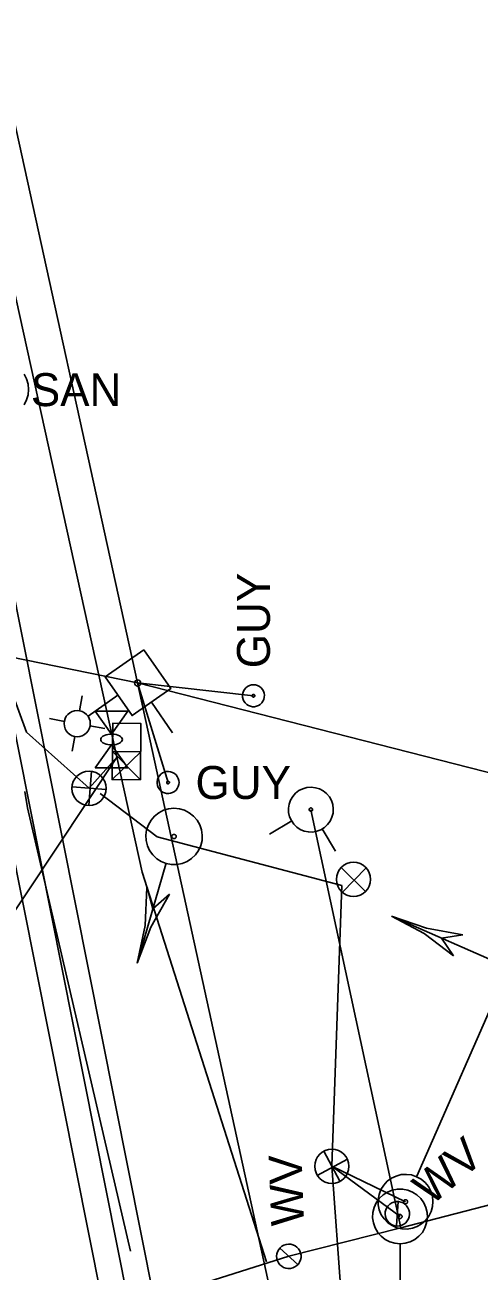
# Model space of a CAD drawing. Extents: x 596028 to 606371, y 330010 to 403088.
# Drawn here: x 604805.8 to 604858.9, y 339334.6 to 339480.1 of the extents above; entities that cross this region are included whole.
import ezdxf

# ---------------------------------------------------------------- set-up
doc = ezdxf.new("R2010")
doc.units = 0
for name, color, linetype in [('Default', 7, 'Continuous'), ('E_LTG', 7, 'Continuous'), ('E_SIG', 7, 'Continuous'), ('E_SIG_Conduit', 7, 'Continuous'), ('E_UTL_E_Bold', 7, 'Continuous'), ('E_UTL_E_UG', 7, 'Continuous'), ('E_UTL_EGuyWire', 7, 'Continuous'), ('E_UTL_EPowerPole', 7, 'Continuous'), ('E_UTL_Overhead', 7, 'Continuous'), ('E_UTL_SAN_MH', 7, 'Continuous'), ('E_UTL_SAN_UG_MMSD', 7, 'Continuous'), ('E_UTL_SAN_UG_OUTER_LIMITS', 7, 'Continuous'), ('E_UTL_T_UG', 7, 'Continuous'), ('E_UTL_W', 7, 'Continuous'), ('E_UTL_W_UG', 7, 'Continuous'), ('E_UTL_WHydrant', 7, 'Continuous')]:
    doc.layers.add(name, color=color, linetype=linetype)

# ---------------------------------------------------------------- blocks, each defined once
blk = doc.blocks.new('_U327')
at = {"layer": 'E_SIG'}
for p, q in [((0, 6.1), (0, -6.1)), ((-6.09, 0.4), (6.1, 0.4))]:
    blk.add_line(p, q, dxfattribs=at)
blk.add_circle((0, 0.01), 6.1, dxfattribs=at)
blk = doc.blocks.new('_U328')
at = {"layer": 'E_SIG'}
for p, q in [((0, 6.1), (0, -6.1)), ((-6.09, 0.4), (6.1, 0.4))]:
    blk.add_line(p, q, dxfattribs=at)
blk.add_circle((0, 0.01), 6.1, dxfattribs=at)
blk = doc.blocks.new('_U329')
at = {"layer": 'E_SIG'}
for p, q in [((0, 6.1), (0, -6.1)), ((-6.09, 0.4), (6.1, 0.4))]:
    blk.add_line(p, q, dxfattribs=at)
blk.add_circle((0, 0.01), 6.1, dxfattribs=at)
blk = doc.blocks.new('POINT_DISPLAY')
at = {"layer": 'Default'}
blk.add_line((0, 0), (0, 0), dxfattribs=at)
blk = doc.blocks.new('CBX')
at = {"layer": 'E_SIG'}
for p, q in [((0, 16.5), (-32.9, -16.5)), ((-32.9, 16.5), (0, -16.5)), ((0, -16.5), (0, 16.5))]:
    blk.add_line(p, q, dxfattribs=at)
blk.add_lwpolyline([(-32.9, -16.5), (-32.9, 16.5), (32.9, 16.5), (32.9, -16.5)], close=True, dxfattribs=at)
blk.add_blockref('POINT_DISPLAY', (0, 0), dxfattribs=at)
blk = doc.blocks.new('PPLM')
at = {"layer": 'E_LTG'}
for p, q in [((37.76, 4.8), (31.39, 11.15)), ((48.66, 4.8), (55.01, 11.15)), ((35.29, -0.66), (13.76, -0.66)), ((37.76, -6.1), (31.39, -12.47)), ((48.66, -6.1), (55.01, -12.47))]:
    blk.add_line(p, q, dxfattribs=at)
blk.add_circle((43.2, -0.66), 7.79, dxfattribs=at)
at = {"layer": 'E_UTL_EPowerPole'}
blk.add_line((-0.24, 14), (-0.24, 36.1), dxfattribs=at)
blk.add_lwpolyline([(-14.25, -14.05), (13.76, -14.05), (13.76, 14), (-14.25, 14)], close=True, dxfattribs=at)
blk.add_circle((0, 0), 1.81, dxfattribs=at)

msp = doc.modelspace()

# ---------------------------------------------------------------- linework, layer by layer
at = {"layer": 'E_SIG'}
msp.add_line((604821.23, 339385.29), (604814.55, 339390.36), dxfattribs=at)
for points in [[(604822.28, 339382.15), (604822.89, 339382.04), (604823.52, 339382.04), (604824.14, 339382.16), (604824.72, 339382.39), (604825.25, 339382.73), (604825.7, 339383.16), (604826.06, 339383.68), (604826.32, 339384.25), (604826.47, 339384.86), (604826.5, 339385.48), (604826.41, 339386.11), (604826.2, 339386.7), (604825.89, 339387.24), (604825.47, 339387.71), (604824.98, 339388.1), (604824.42, 339388.39), (604823.82, 339388.56), (604823.19, 339388.62), (604822.57, 339388.56), (604821.97, 339388.38), (604821.41, 339388.09), (604820.92, 339387.7), (604820.51, 339387.23), (604820.2, 339386.69), (604819.99, 339386.09), (604819.9, 339385.47), (604819.94, 339384.85), (604820.08, 339384.24), (604820.35, 339383.67), (604820.71, 339383.16), (604821.17, 339382.72), (604821.69, 339382.38), (604822.28, 339382.15)], [(604823.13, 339385.08), (604823.18, 339385.07), (604823.23, 339385.07), (604823.27, 339385.08), (604823.32, 339385.1), (604823.36, 339385.12), (604823.39, 339385.16), (604823.42, 339385.2), (604823.44, 339385.24), (604823.45, 339385.29), (604823.45, 339385.33), (604823.45, 339385.38), (604823.43, 339385.43), (604823.41, 339385.47), (604823.37, 339385.5), (604823.34, 339385.53), (604823.29, 339385.56), (604823.25, 339385.57), (604823.2, 339385.57), (604823.15, 339385.57), (604823.11, 339385.56), (604823.06, 339385.53), (604823.03, 339385.5), (604822.99, 339385.47), (604822.97, 339385.43), (604822.96, 339385.38), (604822.95, 339385.33), (604822.95, 339385.28), (604822.96, 339385.24), (604822.98, 339385.19), (604823.01, 339385.16), (604823.05, 339385.12), (604823.09, 339385.1), (604823.13, 339385.08)], [(604818.89, 339370.54), (604822.26, 339382.1)], [(604818.89, 339370.54), (604819.81, 339374.91), (604820.03, 339379.37)], [(604818.89, 339370.54), (604820.47, 339374.72), (604822.67, 339378.6)], [(604820.04, 339379.37), (604820.74, 339376.87)], [(604820.74, 339376.87), (604822.67, 339378.6)], [(604862.28, 339370.02), (604848.6, 339376.03)], [(604848.6, 339376.03), (604852.69, 339374.6), (604856.96, 339373.82)], [(604848.6, 339376.03), (604852.42, 339373.99), (604855.88, 339371.37)], [(604856.96, 339373.82), (604854.46, 339373.46)], [(604854.46, 339373.46), (604855.88, 339371.37)], [(604862.28, 339370.02), (604851.56, 339345.63)], [(604851.54, 339345.58), (604850.96, 339345.78), (604850.36, 339345.85), (604849.75, 339345.82), (604849.16, 339345.66), (604848.61, 339345.4), (604848.12, 339345.04), (604847.7, 339344.6), (604847.38, 339344.08), (604847.16, 339343.51), (604847.06, 339342.91), (604847.07, 339342.3), (604847.19, 339341.71), (604847.42, 339341.14), (604847.76, 339340.64), (604848.19, 339340.2), (604848.69, 339339.86), (604849.25, 339339.61), (604849.84, 339339.48), (604850.45, 339339.46), (604851.05, 339339.55), (604851.62, 339339.76), (604852.14, 339340.07), (604852.6, 339340.47), (604852.97, 339340.96), (604853.24, 339341.5), (604853.4, 339342.09), (604853.45, 339342.7), (604853.39, 339343.3), (604853.21, 339343.88), (604852.92, 339344.42), (604852.54, 339344.89), (604852.07, 339345.29), (604851.54, 339345.58)], [(604849.61, 339337.74), (604850.22, 339337.8), (604850.8, 339337.97), (604851.34, 339338.25), (604851.82, 339338.62), (604852.22, 339339.08), (604852.52, 339339.61), (604852.72, 339340.19), (604852.81, 339340.79), (604852.78, 339341.4), (604852.64, 339341.99), (604852.38, 339342.54), (604852.03, 339343.04), (604851.59, 339343.46), (604851.08, 339343.79), (604850.51, 339344.01), (604849.92, 339344.13), (604849.31, 339344.13), (604848.71, 339344.01), (604848.14, 339343.79), (604847.63, 339343.46), (604847.19, 339343.04), (604846.84, 339342.54), (604846.58, 339341.99), (604846.44, 339341.4), (604846.41, 339340.79), (604846.5, 339340.19), (604846.7, 339339.61), (604847, 339339.08), (604847.4, 339338.62), (604847.88, 339338.25), (604848.42, 339337.97), (604849, 339337.8), (604849.61, 339337.74)], [(604850.35, 339342.88), (604850.3, 339342.89), (604850.26, 339342.9), (604850.21, 339342.89), (604850.17, 339342.88), (604850.12, 339342.86), (604850.09, 339342.83), (604850.06, 339342.8), (604850.03, 339342.76), (604850.01, 339342.72), (604850.01, 339342.67), (604850.01, 339342.63), (604850.02, 339342.58), (604850.03, 339342.54), (604850.06, 339342.5), (604850.09, 339342.46), (604850.13, 339342.44), (604850.17, 339342.42), (604850.22, 339342.41), (604850.27, 339342.41), (604850.31, 339342.41), (604850.36, 339342.43), (604850.4, 339342.45), (604850.43, 339342.49), (604850.46, 339342.52), (604850.48, 339342.56), (604850.49, 339342.61), (604850.5, 339342.66), (604850.49, 339342.7), (604850.48, 339342.75), (604850.45, 339342.79), (604850.43, 339342.82), (604850.39, 339342.85), (604850.35, 339342.88)], [(604849.61, 339340.7), (604849.66, 339340.7), (604849.7, 339340.71), (604849.74, 339340.73), (604849.78, 339340.76), (604849.81, 339340.8), (604849.83, 339340.84), (604849.85, 339340.88), (604849.86, 339340.93), (604849.85, 339340.98), (604849.84, 339341.02), (604849.82, 339341.06), (604849.8, 339341.1), (604849.76, 339341.13), (604849.72, 339341.16), (604849.68, 339341.18), (604849.63, 339341.18), (604849.59, 339341.18), (604849.54, 339341.18), (604849.5, 339341.16), (604849.46, 339341.13), (604849.43, 339341.1), (604849.4, 339341.06), (604849.38, 339341.02), (604849.37, 339340.98), (604849.37, 339340.93), (604849.37, 339340.88), (604849.39, 339340.84), (604849.41, 339340.8), (604849.44, 339340.76), (604849.48, 339340.73), (604849.52, 339340.71), (604849.56, 339340.7), (604849.61, 339340.7)], [(604849.61, 339311.05), (604849.61, 339337.69)]]:
    msp.add_lwpolyline(points, dxfattribs=at)
at = {"layer": 'E_SIG_Conduit'}
for p, q in [((604842.8, 339379.58), (604821.23, 339385.29)), ((604841.64, 339346.8), (604842.8, 339379.58)), ((604844.47, 339308.35), (604841.64, 339346.8))]:
    msp.add_line(p, q, dxfattribs=at)
for points in [[(604799.17, 339415.97), (604805.96, 339397.51)], [(604813.27, 339390.95), (604805.96, 339397.51)], [(604841.64, 339346.8), (604850.25, 339342.65)], [(604841.64, 339346.8), (604849.61, 339340.94)]]:
    msp.add_lwpolyline(points, dxfattribs=at)
at = {"layer": 'E_UTL_E_Bold'}
for points in [[(604813.98, 339399.95), (604817.8, 339399.95)], [(604815.89, 339397.29), (604813.98, 339399.95)], [(604817.8, 339399.95), (604815.89, 339397.29)], [(604815.89, 339396.02), (604813.98, 339393.35)], [(604817.16, 339396.65), (604817.14, 339396.77), (604817.07, 339396.89), (604816.96, 339397), (604816.81, 339397.09), (604816.63, 339397.17), (604816.42, 339397.23), (604816.19, 339397.27), (604815.95, 339397.29), (604815.71, 339397.28), (604815.47, 339397.25), (604815.25, 339397.2), (604815.06, 339397.13), (604814.89, 339397.05), (604814.76, 339396.94), (604814.67, 339396.83), (604814.63, 339396.71), (604814.63, 339396.59), (604814.67, 339396.47), (604814.76, 339396.36), (604814.89, 339396.26), (604815.06, 339396.17), (604815.25, 339396.1), (604815.47, 339396.05), (604815.71, 339396.02), (604815.95, 339396.02), (604816.19, 339396.04), (604816.42, 339396.08), (604816.63, 339396.14), (604816.81, 339396.21), (604816.96, 339396.31), (604817.07, 339396.42), (604817.14, 339396.53), (604817.16, 339396.65)], [(604817.8, 339393.35), (604815.89, 339396.02)], [(604813.98, 339393.35), (604817.8, 339393.35)]]:
    msp.add_lwpolyline(points, dxfattribs=at)
at = {"layer": 'E_UTL_E_UG'}
msp.add_line((604813.27, 339390.95), (604816.55, 339394.62), dxfattribs=at)
at = {"layer": 'E_UTL_EGuyWire'}
for p in [(604832.48, 339401.76), (604822.5, 339391.63)]:
    msp.add_line(p, (604818.92, 339403.26), dxfattribs=at)
for points in [[(604832.48, 339403.04), (604832.24, 339403.02), (604832.01, 339402.95), (604831.79, 339402.84), (604831.6, 339402.69), (604831.44, 339402.5), (604831.31, 339402.29), (604831.23, 339402.06), (604831.2, 339401.82), (604831.21, 339401.58), (604831.27, 339401.34), (604831.37, 339401.12), (604831.51, 339400.92), (604831.69, 339400.75), (604831.89, 339400.62), (604832.12, 339400.53), (604832.36, 339400.48), (604832.6, 339400.48), (604832.84, 339400.53), (604833.07, 339400.62), (604833.28, 339400.75), (604833.45, 339400.92), (604833.59, 339401.12), (604833.69, 339401.34), (604833.75, 339401.58), (604833.76, 339401.82), (604833.73, 339402.06), (604833.65, 339402.29), (604833.53, 339402.5), (604833.37, 339402.69), (604833.18, 339402.84), (604832.96, 339402.95), (604832.72, 339403.02), (604832.48, 339403.04)], [(604832.48, 339401.92), (604832.45, 339401.92), (604832.42, 339401.91), (604832.4, 339401.89), (604832.37, 339401.88), (604832.35, 339401.85), (604832.34, 339401.83), (604832.33, 339401.8), (604832.32, 339401.77), (604832.32, 339401.74), (604832.33, 339401.71), (604832.34, 339401.68), (604832.36, 339401.65), (604832.38, 339401.63), (604832.41, 339401.62), (604832.44, 339401.61), (604832.47, 339401.6), (604832.5, 339401.6), (604832.53, 339401.61), (604832.56, 339401.62), (604832.58, 339401.63), (604832.6, 339401.65), (604832.62, 339401.68), (604832.63, 339401.71), (604832.64, 339401.74), (604832.64, 339401.77), (604832.64, 339401.8), (604832.63, 339401.83), (604832.61, 339401.85), (604832.59, 339401.88), (604832.57, 339401.89), (604832.54, 339401.91), (604832.51, 339401.92), (604832.48, 339401.92)], [(604823.78, 339391.63), (604823.76, 339391.87), (604823.69, 339392.1), (604823.58, 339392.32), (604823.43, 339392.51), (604823.24, 339392.67), (604823.03, 339392.79), (604822.8, 339392.87), (604822.56, 339392.91), (604822.31, 339392.9), (604822.08, 339392.84), (604821.86, 339392.74), (604821.66, 339392.6), (604821.49, 339392.42), (604821.36, 339392.21), (604821.27, 339391.99), (604821.22, 339391.75), (604821.22, 339391.5), (604821.27, 339391.26), (604821.36, 339391.04), (604821.49, 339390.83), (604821.66, 339390.66), (604821.86, 339390.51), (604822.08, 339390.41), (604822.31, 339390.36), (604822.56, 339390.34), (604822.8, 339390.38), (604823.03, 339390.46), (604823.24, 339390.58), (604823.43, 339390.74), (604823.58, 339390.93), (604823.69, 339391.15), (604823.76, 339391.38), (604823.78, 339391.63)], [(604822.66, 339391.63), (604822.65, 339391.66), (604822.65, 339391.69), (604822.63, 339391.71), (604822.61, 339391.74), (604822.59, 339391.76), (604822.56, 339391.77), (604822.53, 339391.78), (604822.5, 339391.79), (604822.47, 339391.78), (604822.44, 339391.78), (604822.42, 339391.76), (604822.39, 339391.75), (604822.37, 339391.73), (604822.35, 339391.7), (604822.34, 339391.67), (604822.34, 339391.64), (604822.34, 339391.61), (604822.34, 339391.58), (604822.35, 339391.55), (604822.37, 339391.53), (604822.39, 339391.5), (604822.42, 339391.49), (604822.44, 339391.47), (604822.47, 339391.47), (604822.5, 339391.47), (604822.53, 339391.47), (604822.56, 339391.48), (604822.59, 339391.5), (604822.61, 339391.52), (604822.63, 339391.54), (604822.65, 339391.57), (604822.65, 339391.6), (604822.66, 339391.63)]]:
    msp.add_lwpolyline(points, dxfattribs=at)
at = {"layer": 'E_UTL_Overhead'}
for p, q in [((604818.92, 339403.26), (604792.43, 339523.66)), ((604841.61, 339299.51), (604818.92, 339403.26))]:
    msp.add_line(p, q, dxfattribs=at)
msp.add_lwpolyline([(604487.17, 339458.6), (604640.66, 339429.67), (604683.98, 339430.78), (604818.92, 339403.26), (604974.13, 339363.63), (605153.06, 339361.47)], dxfattribs=at)
at = {"layer": 'E_UTL_SAN_MH'}
for points in [[(604806.2, 339437.53), (604806.14, 339438.16), (604805.96, 339438.76), (604805.67, 339439.32)], [(604805.67, 339435.75), (604805.96, 339436.31), (604806.14, 339436.91), (604806.2, 339437.53)]]:
    msp.add_lwpolyline(points, dxfattribs=at)
at = {"layer": 'E_UTL_SAN_UG_MMSD'}
msp.add_line((604854.51, 339147.21), (604642.2, 340212.1), dxfattribs=at)
at = {"layer": 'E_UTL_SAN_UG_OUTER_LIMITS'}
for p, q in [((604857.47, 339147.72), (604645.14, 340212.68)), ((604851.55, 339146.7), (604639.25, 340211.51))]:
    msp.add_line(p, q, dxfattribs=at)
at = {"layer": 'E_UTL_T_UG'}
msp.add_lwpolyline([(604802.34, 339330.16), (604802.34, 339373.3), (604816.55, 339394.62)], dxfattribs=at)
at = {"layer": 'E_UTL_W'}
for points in [[(604850.38, 339342.18), (604850.18, 339342.37), (604849.96, 339342.51), (604849.7, 339342.62), (604849.44, 339342.67), (604849.17, 339342.67), (604848.9, 339342.62), (604848.65, 339342.52), (604848.42, 339342.37), (604848.22, 339342.19), (604848.07, 339341.97), (604847.95, 339341.72), (604847.89, 339341.46), (604847.87, 339341.19), (604847.91, 339340.92), (604848, 339340.66), (604848.13, 339340.43), (604848.31, 339340.22), (604848.52, 339340.05), (604848.76, 339339.93), (604849.02, 339339.85), (604849.29, 339339.82), (604849.56, 339339.85), (604849.82, 339339.92), (604850.06, 339340.05), (604850.28, 339340.21), (604850.46, 339340.42), (604850.59, 339340.65), (604850.68, 339340.91), (604850.72, 339341.18), (604850.71, 339341.45), (604850.65, 339341.71), (604850.54, 339341.96), (604850.38, 339342.18)], [(604849.19, 339339.83), (604849.4, 339342.67)], [(604836.57, 339337.7), (604836.3, 339337.67), (604836.04, 339337.58), (604835.8, 339337.45), (604835.6, 339337.27), (604835.43, 339337.06), (604835.3, 339336.82), (604835.22, 339336.56), (604835.19, 339336.29), (604835.21, 339336.02), (604835.29, 339335.76), (604835.41, 339335.52), (604835.58, 339335.3), (604835.78, 339335.13), (604836.01, 339334.99), (604836.27, 339334.9), (604836.53, 339334.85), (604836.81, 339334.86), (604837.07, 339334.93), (604837.32, 339335.04), (604837.54, 339335.19), (604837.73, 339335.38), (604837.88, 339335.61), (604837.98, 339335.86), (604838.04, 339336.13), (604838.04, 339336.4), (604837.99, 339336.66), (604837.89, 339336.92), (604837.75, 339337.15), (604837.56, 339337.35), (604837.34, 339337.5), (604837.1, 339337.62), (604836.84, 339337.69), (604836.57, 339337.7)], [(604837.66, 339335.31), (604835.57, 339337.25)]]:
    msp.add_lwpolyline(points, dxfattribs=at)
at = {"layer": 'E_UTL_W_UG'}
msp.add_line((604849.7, 339339.62), (604839.19, 339388.45), dxfattribs=at)
for points in [[(604834.02, 339335.63), (604819.48, 339381.14), (604799.27, 339472.85)], [(604818.13, 339336.9), (604806.06, 339388.65), (604805.77, 339390.57)], [(604818.13, 339336.9), (604806.06, 339388.65), (604805.77, 339390.57)], [(604849.7, 339339.62), (604862.48, 339342.9), (604862.74, 339345.03), (605202.53, 339339.4)], [(604821.49, 339331.51), (604836.62, 339336.28), (604849.7, 339339.62)]]:
    msp.add_lwpolyline(points, dxfattribs=at)
at = {"layer": 'E_UTL_WHydrant'}
for points in [[(604836.65, 339389.1), (604836.57, 339388.61), (604836.59, 339388.11), (604836.7, 339387.63), (604836.91, 339387.17), (604837.19, 339386.76), (604837.55, 339386.41), (604837.96, 339386.14), (604838.42, 339385.95), (604838.91, 339385.85), (604839.41, 339385.84), (604839.9, 339385.93), (604840.37, 339386.11), (604840.79, 339386.37), (604841.15, 339386.71), (604841.45, 339387.11), (604841.66, 339387.57), (604841.78, 339388.05), (604841.81, 339388.55), (604841.75, 339389.04), (604841.59, 339389.51), (604841.35, 339389.95), (604841.03, 339390.33), (604840.64, 339390.64), (604840.2, 339390.88), (604839.72, 339391.02), (604839.23, 339391.08), (604838.73, 339391.04), (604838.25, 339390.9), (604837.8, 339390.68), (604837.41, 339390.37), (604837.08, 339390), (604836.82, 339389.57), (604836.65, 339389.1)], [(604839, 339388.5), (604838.99, 339388.47), (604838.99, 339388.43), (604839, 339388.39), (604839.02, 339388.36), (604839.04, 339388.32), (604839.07, 339388.3), (604839.1, 339388.28), (604839.13, 339388.26), (604839.17, 339388.25), (604839.21, 339388.25), (604839.25, 339388.26), (604839.28, 339388.27), (604839.32, 339388.29), (604839.34, 339388.32), (604839.37, 339388.35), (604839.38, 339388.39), (604839.39, 339388.42), (604839.39, 339388.46), (604839.39, 339388.5), (604839.38, 339388.54), (604839.36, 339388.57), (604839.33, 339388.6), (604839.3, 339388.62), (604839.27, 339388.64), (604839.23, 339388.65), (604839.2, 339388.65), (604839.16, 339388.65), (604839.12, 339388.64), (604839.09, 339388.62), (604839.06, 339388.6), (604839.03, 339388.57), (604839.01, 339388.54), (604839, 339388.5)], [(604836.96, 339387.13), (604834.35, 339385.59)], [(604840.52, 339386.22), (604842.06, 339383.62)]]:
    msp.add_lwpolyline(points, dxfattribs=at)

# ---------------------------------------------------------------- block references
at = {"layer": 'E_SIG_Conduit'}
for name, p, xscale, yscale, rotation in [('_U329', (604813.27, 339390.95), 0.3280833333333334, 0.32808333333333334, -94.48666147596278), ('_U328', (604844.17, 339380.31), 0.32808333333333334, 0.3280833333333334, -134.63665154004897), ('_U327', (604841.64, 339346.8), 0.32808333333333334, 0.3280833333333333, -151.60001930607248)]:
    msp.add_blockref(name, p, dxfattribs=dict(at, xscale=xscale, yscale=yscale, rotation=rotation))
at = {"layer": 'E_UTL_E_UG', "xscale": 0.1, "yscale": 0.10000000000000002, "rotation": 89.38631717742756}
msp.add_blockref('CBX', (604817.65, 339395.24), dxfattribs=at)
at = {"layer": 'E_UTL_EPowerPole', "xscale": 0.19684999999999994, "yscale": 0.19684999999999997, "rotation": -145.20219693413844}
msp.add_blockref('PPLM', (604818.94, 339403.25), dxfattribs=at)

# ---------------------------------------------------------------- texts
at = {"layer": 'E_UTL_EGuyWire'}
msp.add_text('GUY', height=3.85, rotation=90, dxfattribs=at).set_placement((604834.41, 339404.97))
msp.add_text('GUY', height=3.85, dxfattribs=at).set_placement((604825.71, 339389.7))
at = {"layer": 'E_UTL_SAN_MH'}
msp.add_text('SAN', height=3.849, dxfattribs=at).set_placement((604806.46, 339435.59))
at = {"layer": 'E_UTL_W'}
for rotation, p in [(40.6918, (604853.26, 339342.11)), (92.1084, (604838.41, 339339.91))]:
    msp.add_text('WV', height=3.85, rotation=rotation, dxfattribs=at).set_placement(p)

doc.saveas('drawing.dxf')
